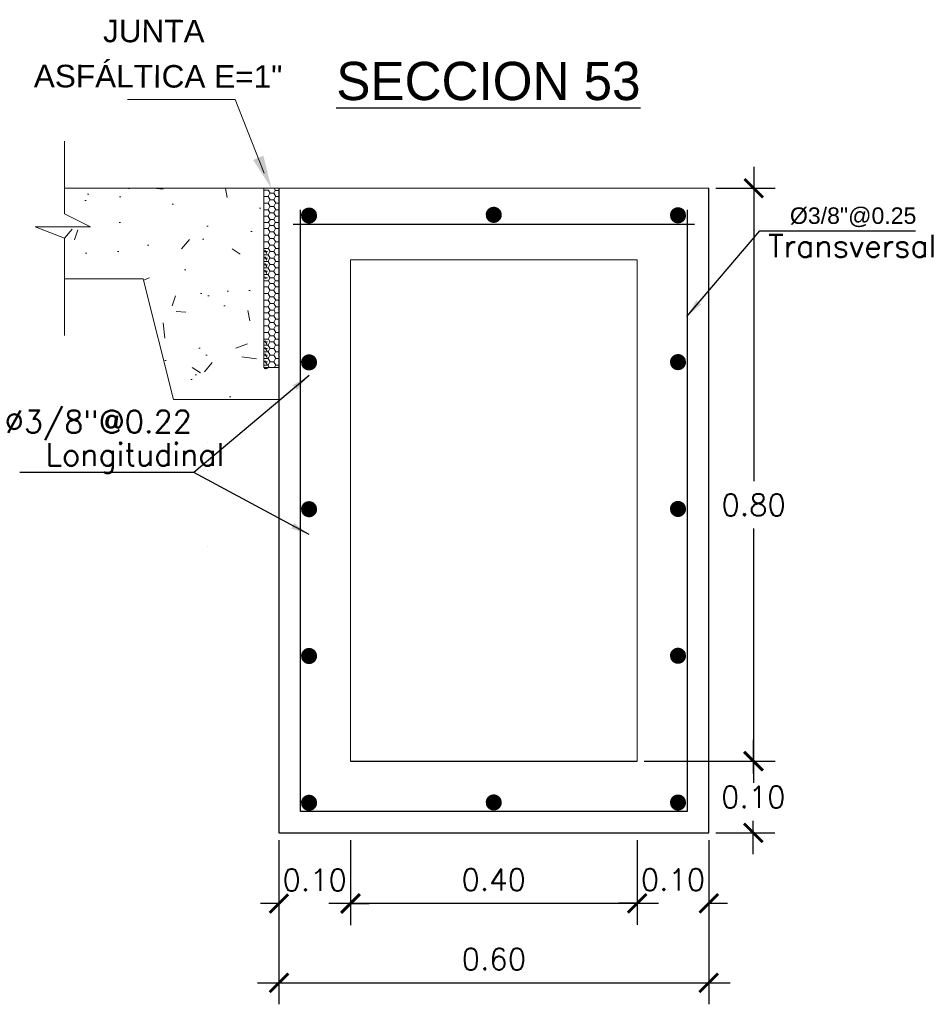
# Model space of a CAD drawing. Header units: millimetres. Extents: x -8931983 to 9630244, y 4 to 18563053.
# Tile 307 of 329: x 349721.03 to 349722.31, y 9282004.28 to 9282005.66. Entities that reach past the tile are written whole.
import ezdxf

# ---------------------------------------------------------------- set-up
doc = ezdxf.new("R2010")
doc.units = ezdxf.units.MM
doc.linetypes.add('ACAD_ISO02W100', pattern=[15, 12, -3])
for name, color, linetype, lineweight in [('0.2', 32, 'ACAD_ISO02W100', 0), ('cotas', 1, 'Continuous', 15), ('linea fina 01', 189, 'Continuous', 0), ('TEXTO', 255, 'Continuous', 5)]:
    doc.layers.add(name, color=color, linetype=linetype, lineweight=lineweight)
doc.layers.add('TEX', color=3, linetype='Continuous')
doc.styles.add('COTAS', font='arial.ttf')
doc.styles.add('MtXpl_Arial_Black', font='txt')
doc.styles.add('ROMANS', font='ROMANS.shx')
doc.styles.add('ROMANS-DIM', font='romans.shx')
doc.styles.add('VANO', font='swissl.ttf', dxfattribs={"height": 0.2})
doc.dimstyles.new('1-25V', dxfattribs={"dimscale": 0.2, "dimtxt": 0.18, "dimasz": 0.13, "dimexe": 0.18, "dimexo": 0.15, "dimgap": 0.1, "dimtad": 0, "dimtih": 1, "dimtoh": 1, "dimzin": 0, "dimdsep": 46, "dimtxsty": 'COTAS', "dimcen": 0.09, "dimadec": 0, "dimazin": 0, "dimtfac": 1, "dimtmove": 2, "dimatfit": 3, "dimfxl": 1, "dimtolj": 1, "dimtzin": 0, "dimarcsym": 0})
doc.dimstyles.new('20_METRIC  ARCHITECTURAL', dxfattribs={"dimscale": 0.2, "dimtxt": 0.03, "dimasz": 0.13, "dimexe": 0.15, "dimexo": 0.05, "dimgap": 0.09, "dimtad": 1, "dimtih": 1, "dimtoh": 1, "dimzin": 0, "dimdsep": 46, "dimtxsty": 'ROMANS-DIM', "dimblk": 'ARCHTICK', "dimcen": 2, "dimdle": 0.15, "dimclrd": 9, "dimclre": 9, "dimadec": 0, "dimazin": 0, "dimtfac": 1, "dimtix": 1, "dimtofl": 0, "dimtmove": 0, "dimatfit": 3, "dimfxl": 1, "dimfrac": 2, "dimtolj": 1, "dimtzin": 0, "dimarcsym": 0})

# ---------------------------------------------------------------- blocks, each defined once
blk = doc.blocks.new('_ArchTick')
at = {"color": 0, "linetype": 'ByBlock', "const_width": 0.15}
blk.add_lwpolyline([(-0.5, -0.5), (0.5, 0.5)], dxfattribs=at)
blk = doc.blocks.new('*D3644')
at = {"color": 9, "lineweight": -2, "transparency": 16777216}
for p, q in [((349721.3939579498, 9282004.510428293), (349721.3939579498, 9282004.281001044)), ((349721.9939579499, 9282004.510428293), (349721.9939579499, 9282004.281001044)), ((349721.3639579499, 9282004.311001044), (349722.0239579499, 9282004.311001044))]:
    blk.add_line(p, q, dxfattribs=at)
at = {"layer": 'Defpoints', "color": 0, "lineweight": 30, "transparency": 16777216}
for p in [(349721.3939579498, 9282004.52042829, 5186.962977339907), (349721.9939579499, 9282004.52042829, 5186.962977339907), (349721.9939579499, 9282004.311001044)]:
    blk.add_point(p, dxfattribs=at)
at = {"color": 9, "lineweight": -2, "transparency": 16777216, "xscale": 0.026, "yscale": 0.026, "zscale": 0.026, "rotation": 180}
blk.add_blockref('_ArchTick', (349721.3939579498, 9282004.311001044), dxfattribs=at)
at = {"color": 9, "lineweight": -2, "transparency": 16777216, "xscale": 0.026, "yscale": 0.026, "zscale": 0.026}
blk.add_blockref('_ArchTick', (349721.9939579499, 9282004.311001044), dxfattribs=at)
at = {"color": 0, "lineweight": 0, "transparency": 16777216, "insert": (349721.6939579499, 9282004.344001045), "char_height": 0.03, "attachment_point": 5, "style": 'ROMANS-DIM'}
blk.add_mtext('\\A1;0.60', dxfattribs=at)
blk = doc.blocks.new('*D3645')
at = {"color": 9, "lineweight": -2, "transparency": 16777216}
for p, q in [((349722.0560144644, 9282004.650428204), (349722.0560144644, 9282004.603428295)), ((349722.00395795, 9282004.620428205), (349722.0860144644, 9282004.620428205)), ((349722.0560144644, 9282004.490428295), (349722.0560144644, 9282004.537428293)), ((349722.00395795, 9282004.520428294), (349722.0860144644, 9282004.520428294))]:
    blk.add_line(p, q, dxfattribs=at)
at = {"layer": 'Defpoints', "color": 0, "lineweight": 30, "transparency": 16777216}
for p in [(349721.99395795, 9282004.620428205), (349721.99395795, 9282004.520428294), (349722.0560144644, 9282004.520428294)]:
    blk.add_point(p, dxfattribs=at)
at = {"color": 9, "lineweight": -2, "transparency": 16777216, "xscale": 0.026, "yscale": 0.026, "zscale": 0.026}
for p, rotation in [((349722.0560144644, 9282004.620428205), 90), ((349722.0560144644, 9282004.520428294), 270)]:
    blk.add_blockref('_ArchTick', p, dxfattribs=dict(at, rotation=rotation))
at = {"color": 0, "lineweight": 0, "transparency": 16777216, "insert": (349722.056014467, 9282004.570428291), "char_height": 0.03, "attachment_point": 5, "style": 'ROMANS-DIM'}
blk.add_mtext('\\A1;0.10', dxfattribs=at)
blk = doc.blocks.new('*D3646')
at = {"color": 9, "lineweight": -2, "transparency": 16777216}
for p, q in [((349721.3939579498, 9282004.510428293), (349721.3939579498, 9282004.391577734)), ((349721.4936783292, 9282004.510428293), (349721.4936783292, 9282004.391577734)), ((349721.3939579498, 9282004.421577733), (349721.3679579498, 9282004.421577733)), ((349721.4936783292, 9282004.421577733), (349721.5196783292, 9282004.421577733))]:
    blk.add_line(p, q, dxfattribs=at)
at = {"layer": 'Defpoints', "color": 0, "lineweight": 30, "transparency": 16777216}
for p in [(349721.3939579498, 9282004.520428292, 5186.962977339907), (349721.4936783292, 9282004.520428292, 5186.962977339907), (349721.4936783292, 9282004.421577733)]:
    blk.add_point(p, dxfattribs=at)
at = {"color": 9, "lineweight": -2, "transparency": 16777216, "xscale": 0.026, "yscale": 0.026, "zscale": 0.026}
blk.add_blockref('_ArchTick', (349721.3939579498, 9282004.421577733), dxfattribs=at)
at = {"color": 9, "lineweight": -2, "transparency": 16777216, "xscale": 0.026, "yscale": 0.026, "zscale": 0.026, "rotation": 180}
blk.add_blockref('_ArchTick', (349721.4936783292, 9282004.421577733), dxfattribs=at)
at = {"color": 0, "lineweight": 0, "transparency": 16777216, "insert": (349721.4438181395, 9282004.454577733), "char_height": 0.03, "attachment_point": 5, "style": 'ROMANS-DIM'}
blk.add_mtext('\\A1;0.10', dxfattribs=at)
blk = doc.blocks.new('*D3647')
at = {"color": 9, "lineweight": -2, "transparency": 16777216}
for p, q in [((349721.4936783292, 9282004.510428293), (349721.4936783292, 9282004.391999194)), ((349721.8939579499, 9282004.510428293), (349721.8939579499, 9282004.391999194)), ((349721.4636783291, 9282004.421999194), (349721.9239579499, 9282004.421999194))]:
    blk.add_line(p, q, dxfattribs=at)
at = {"layer": 'Defpoints', "color": 0, "lineweight": 30, "transparency": 16777216}
for p in [(349721.4936783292, 9282004.52042829, 10373.92595467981), (349721.8939579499, 9282004.52042829, 5186.962977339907), (349721.8939579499, 9282004.421999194)]:
    blk.add_point(p, dxfattribs=at)
at = {"color": 9, "lineweight": -2, "transparency": 16777216, "xscale": 0.026, "yscale": 0.026, "zscale": 0.026, "rotation": 180}
blk.add_blockref('_ArchTick', (349721.4936783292, 9282004.421999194), dxfattribs=at)
at = {"color": 9, "lineweight": -2, "transparency": 16777216, "xscale": 0.026, "yscale": 0.026, "zscale": 0.026}
blk.add_blockref('_ArchTick', (349721.8939579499, 9282004.421999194), dxfattribs=at)
at = {"color": 0, "lineweight": 0, "transparency": 16777216, "insert": (349721.6938181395, 9282004.454999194), "char_height": 0.03, "attachment_point": 5, "style": 'ROMANS-DIM'}
blk.add_mtext('\\A1;0.40', dxfattribs=at)
blk = doc.blocks.new('*D3648')
at = {"color": 9, "lineweight": -2, "transparency": 16777216}
for p, q in [((349721.8939579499, 9282004.510428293), (349721.8939579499, 9282004.391999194)), ((349721.9939579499, 9282004.510428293), (349721.9939579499, 9282004.391999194)), ((349721.8939579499, 9282004.421999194), (349721.8679579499, 9282004.421999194)), ((349721.9939579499, 9282004.421999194), (349722.0199579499, 9282004.421999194))]:
    blk.add_line(p, q, dxfattribs=at)
at = {"layer": 'Defpoints', "color": 0, "lineweight": 30, "transparency": 16777216}
for p in [(349721.8939579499, 9282004.52042829, 5186.962977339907), (349721.9939579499, 9282004.52042829, 5186.962977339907), (349721.9939579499, 9282004.421999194)]:
    blk.add_point(p, dxfattribs=at)
at = {"color": 9, "lineweight": -2, "transparency": 16777216, "xscale": 0.026, "yscale": 0.026, "zscale": 0.026}
blk.add_blockref('_ArchTick', (349721.8939579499, 9282004.421999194), dxfattribs=at)
at = {"color": 9, "lineweight": -2, "transparency": 16777216, "xscale": 0.026, "yscale": 0.026, "zscale": 0.026, "rotation": 180}
blk.add_blockref('_ArchTick', (349721.9939579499, 9282004.421999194), dxfattribs=at)
at = {"color": 0, "lineweight": 0, "transparency": 16777216, "insert": (349721.9439579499, 9282004.454999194), "char_height": 0.03, "attachment_point": 5, "style": 'ROMANS-DIM'}
blk.add_mtext('\\A1;0.10', dxfattribs=at)
blk = doc.blocks.new('TEXTO 1')
at = {"layer": 'linea fina 01', "ltscale": 0.1}
for p, q in [((-0.0508167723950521, 0.1241394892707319), (-0.2010398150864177, 0.1241394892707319)), ((-0.0100357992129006, 0.0209258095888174), (-0.0508167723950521, 0.1241394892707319))]:
    blk.add_line(p, q, dxfattribs=at)
blk.add_solid([(-0.02553807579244, 0.0394717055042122), (0, 0), (-0.0113560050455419, 0.0456207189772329)], dxfattribs=at)
at = {"layer": '0.2', "color": 251, "true_color": 0x636466, "style": 'VANO', "oblique": 359.9999999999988}
for s, p in [('JUNTA', (-0.235123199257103, 0.2039847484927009, -5186.962977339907)), ('ASFÁLTICA E=1"', (-0.331776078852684, 0.1410587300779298, -5186.962977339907))]:
    blk.add_text(s, height=0.0314999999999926, rotation=359.8799999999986, dxfattribs=at).set_placement(p)
blk = doc.blocks.new('junta asfaltica')
at = {"lineweight": 0}
h = blk.add_hatch(dxfattribs=at)
h.set_pattern_fill('AR-CONC', scale=0.01, style=0)
h.set_pattern_definition([(50, (-0.1189008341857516, -0.0700673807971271), (0.1639662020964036, -0.0143451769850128), [0.017145, -0.188595]), (355, (-0.1189008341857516, -0.0700673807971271), (-0.0317190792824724, 0.1719511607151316), [0.013716, -0.150876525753]), (100.4514446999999, (-0.1052370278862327, -0.0712628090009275), (0.1322471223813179, 0.1576059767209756), [0.01457100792, -0.1602812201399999]), (46.1842, (-0.1189008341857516, -0.0243473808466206), (0.2439711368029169, -0.0378380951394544), [0.0257175, -0.2828925]), (96.6355576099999, (-0.0985699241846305, -0.0275005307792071), (0.2136637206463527, 0.2226835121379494), [0.021856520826, -0.240422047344]), (351.18415117, (-0.1189008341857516, -0.0243473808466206), (0.2136637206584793, 0.2226835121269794), [0.020573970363, -0.226313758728]), (21, (-0.0960408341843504, -0.0357773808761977), (0.1364529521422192, -0.0920386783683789), [0.017145, -0.188595]), (326, (-0.0960408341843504, -0.0357773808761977), (0.0556218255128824, 0.1657691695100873), [0.013716, -0.150876]), (71.45144499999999, (-0.0846697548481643, -0.0434472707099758), (0.1920747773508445, 0.0737304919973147), [0.01457100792, -0.16028094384]), (37.5, (-0.1189008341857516, -0.0700673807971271), (0.0027797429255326, 0.0760995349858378), [0, -0.1490472, 0, -0.153162, 0, -0.1514475]), (7.499999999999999, (-0.1189008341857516, -0.0700673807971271), (0.0601376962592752, 0.0901625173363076), [0, -0.0873252, 0, -0.1456182, 0, -0.0577215]), (327.5, (-0.1698786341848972, -0.0700673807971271), (0.1220315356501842, -0.0051558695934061), [0, -0.05715, 0, -0.178308, 0, -0.236601]), (317.5, (-0.1927386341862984, -0.0700673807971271), (0.1333162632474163, 0.0228838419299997), [0, -0.074295, 0, -0.1184148, 0, -0.168021])])
h.paths.add_polyline_path([(-0.0210516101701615, 2.68221356e-08), (-0.2996047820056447, 2.68221356e-08), (-0.2996047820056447, -0.0354425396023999), (-0.2629513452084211, -0.0536842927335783), (-0.3405718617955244, -0.0536842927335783), (-0.2996047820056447, -0.0698087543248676), (-0.2996047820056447, -0.1263088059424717), (-0.1894634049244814, -0.1263088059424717), (-0.1473604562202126, -0.2947206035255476), (-0.0210516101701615, -0.2947206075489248)])
h = blk.add_hatch(dxfattribs=at)
h.set_pattern_fill('HONEY', scale=0.0187124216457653, angle=180, style=0)
h.set_pattern_definition([(360, (-1344.435306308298, 712.0165321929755), (0.0080206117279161, -0.0046307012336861), [0.0053470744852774, -0.0106941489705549]), (240, (-1344.435306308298, 712.0165321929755), (-0.0080206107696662, -0.0046307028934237), [0.0053470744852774, -0.0106941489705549]), (300, (-1344.435306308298, 712.0165321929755), (9.5825e-10, -0.0092614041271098), [-0.0106941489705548, 0.0053470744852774])])
h.paths.add_polyline_path([(-0.0210514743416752, -0.0843195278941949), (-0.0210514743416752, -0.1264220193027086), (-0.0160414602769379, -0.1264220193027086), (-0.0160414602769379, -0.0843195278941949)])
h = blk.add_hatch(dxfattribs=at)
h.set_pattern_fill('HONEY', scale=0.0187124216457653, angle=180, style=0)
h.set_pattern_definition([(360, (-1344.435306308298, 711.8902233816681), (0.0080206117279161, -0.0046307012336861), [0.0053470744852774, -0.0106941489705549]), (240, (-1344.435306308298, 711.8902233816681), (-0.0080206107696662, -0.0046307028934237), [0.0053470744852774, -0.0106941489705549]), (300, (-1344.435306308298, 711.8902233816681), (9.5825e-10, -0.0092614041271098), [-0.0106941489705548, 0.0053470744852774])])
h.paths.add_polyline_path([(-0.0210514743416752, -0.2106283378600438), (-0.0210514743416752, -0.2527308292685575), (-0.0160414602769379, -0.2527308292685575), (-0.0160414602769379, -0.2106283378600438)])
at = {"color": 7, "linetype": 'ByBlock', "lineweight": 0}
for p, q in [((-0.2996047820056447, 0.0657418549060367), (-0.2996047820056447, -0.0354425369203)), ((-0.2996047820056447, -0.0354425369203), (-0.2629513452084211, -0.0536842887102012)), ((-0.2629513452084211, -0.0536842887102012), (-0.3405718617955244, -0.0536842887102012)), ((-0.3405718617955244, -0.0536842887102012), (-0.2996047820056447, -0.0698087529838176)), ((-0.2996047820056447, -0.0698087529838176), (-0.2996047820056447, -0.2053593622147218))]:
    blk.add_line(p, q, dxfattribs=at)
at = {"color": 7, "lineweight": 0}
for p, q in [((-0.2996047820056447, 2.81631856e-08), (-0.0210516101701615, 2.81631856e-08)), ((-0.0210514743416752, 0), (0, 0)), ((-0.0210514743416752, 0), (-0.0210514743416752, -0.25)), ((-0.0066348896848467, 0), (-0.0049328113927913, -0.0029480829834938)), ((-1.357866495e-07, -0.2947206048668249), (-1.357866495e-07, 0)), ((-0.0210515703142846, -0.010682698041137), (-0.0205355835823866, -0.0115764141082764)), ((-0.020682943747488, -0.0112982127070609), (-0.0210515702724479, -0.0119366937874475)), ((-0.0148197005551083, -0.0027724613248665), (-0.0210514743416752, -0.0027724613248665)), ((-0.0203683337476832, -0.0113096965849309), (-0.0150212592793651, -0.0113096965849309)), ((-0.0126623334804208, -0.0066675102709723), (-0.0153358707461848, -0.0112982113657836)), ((-0.0151885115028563, -0.0115764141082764), (-0.0125149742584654, -0.0162071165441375)), ((-0.0148361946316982, -0.0029252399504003), (-0.0125149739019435, -0.0069457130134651)), ((-0.0123477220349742, -0.0066789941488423), (-0.0070006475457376, -0.0066789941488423)), ((-0.0051546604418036, -0.0029252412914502), (-0.0073152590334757, -0.0066675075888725)), ((-0.0046417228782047, -0.0112982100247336), (-0.0073152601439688, -0.0159289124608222)), ((-0.0071679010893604, -0.0069457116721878), (-0.0044943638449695, -0.0115764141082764)), ((-0.0051235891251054, -0.0029047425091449), (2.09184e-11, -0.0029047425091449)), ((-0.0043271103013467, -0.0113096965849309), (-9.55119503e-08, -0.0113096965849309)), ((-0.0210515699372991, -0.0199441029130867), (-0.0205355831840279, -0.0208378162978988)), ((-0.0206829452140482, -0.0205596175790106), (-0.0210515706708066, -0.0211980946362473)), ((-0.0203683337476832, -0.0205710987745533), (-0.0150212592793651, -0.0205710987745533)), ((-0.0126623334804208, -0.0159289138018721), (-0.0153358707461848, -0.0205596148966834)), ((-0.012662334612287, -0.0251903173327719), (-0.0153358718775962, -0.0298210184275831)), ((-0.0151885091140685, -0.0208378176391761), (-0.0125149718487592, -0.0254685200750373)), ((-0.0123477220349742, -0.0159403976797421), (-0.0070006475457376, -0.0159403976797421)), ((-0.0123477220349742, -0.0252017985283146), (-0.0070006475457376, -0.0252017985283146)), ((-0.0046417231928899, -0.0205596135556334), (-0.0073152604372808, -0.0251903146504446)), ((-0.0071678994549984, -0.0162071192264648), (-0.004494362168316, -0.0208378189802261)), ((-0.0071678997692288, -0.0254685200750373), (-0.0044943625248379, -0.0300992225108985)), ((-0.0043271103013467, -0.0205710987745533), (-9.55119503e-08, -0.0205710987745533)), ((-0.0210515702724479, -0.0292055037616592), (-0.0205355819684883, -0.0300992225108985)), ((-0.0206829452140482, -0.0298210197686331), (-0.0210515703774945, -0.0304594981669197)), ((-0.0210515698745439, -0.038466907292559), (-0.0205355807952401, -0.0393606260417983)), ((-0.0206829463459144, -0.0390824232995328), (-0.0210515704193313, -0.0397208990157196)), ((-0.0203683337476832, -0.0298325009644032), (-0.0150212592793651, -0.0298325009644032)), ((-0.0203683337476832, -0.0390939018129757), (-0.0150212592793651, -0.0390939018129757)), ((-0.012662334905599, -0.0344517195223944), (-0.0153358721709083, -0.0390824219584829)), ((-0.0151885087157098, -0.0300992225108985), (-0.0125149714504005, -0.0347299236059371)), ((-0.0151885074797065, -0.0393606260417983), (-0.0125149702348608, -0.0439913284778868)), ((-0.0123477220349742, -0.0344632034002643), (-0.0070006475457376, -0.0344632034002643)), ((-0.0046417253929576, -0.0298210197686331), (-0.0073152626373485, -0.0344517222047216)), ((-0.0046417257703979, -0.0390824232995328), (-0.0073152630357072, -0.043713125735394)), ((-0.007167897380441, -0.034729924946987), (-0.004494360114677, -0.0393606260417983)), ((-0.0043271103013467, -0.0298325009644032), (-9.55537871e-08, -0.0298325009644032)), ((-0.0043271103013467, -0.0390939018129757), (-9.55537871e-08, -0.0390939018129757)), ((-0.0149139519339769, -0.0477837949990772), (-0.0206632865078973, -0.0477837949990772)), ((-0.0126623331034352, -0.0517069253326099), (-0.0153358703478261, -0.0563376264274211)), ((-0.0125149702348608, -0.0439913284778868), (-0.014899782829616, -0.0475884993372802)), ((-0.0148361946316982, -0.0479646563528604), (-0.0125149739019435, -0.0519851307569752)), ((-0.0123477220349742, -0.0437246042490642), (-0.0070006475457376, -0.0437246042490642)), ((-0.0123477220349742, -0.0517184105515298), (-0.0070006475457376, -0.0517184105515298)), ((-0.0051546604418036, -0.0479646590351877), (-0.0073152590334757, -0.0517069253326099)), ((-0.0071679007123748, -0.0519851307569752), (-0.0044943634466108, -0.0566158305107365)), ((-0.0069412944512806, -0.0439446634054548), (-0.0051814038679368, -0.0474320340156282)), ((-0.0052986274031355, -0.0476877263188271), (2.09184e-11, -0.0476877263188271)), ((-0.0210515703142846, -0.0557221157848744), (-0.0205355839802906, -0.0566158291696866)), ((-0.020682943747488, -0.056337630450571), (-0.0210515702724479, -0.056976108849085)), ((-0.0210515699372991, -0.0649835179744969), (-0.0205355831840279, -0.0658772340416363)), ((-0.0206829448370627, -0.0655990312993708), (-0.0210515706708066, -0.0662375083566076)), ((-0.0203683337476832, -0.056349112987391), (-0.0150212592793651, -0.056349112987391)), ((-0.0203683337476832, -0.0656105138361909), (-0.0150212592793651, -0.0656105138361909)), ((-0.0126623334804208, -0.0609683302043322), (-0.0153358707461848, -0.0655990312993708)), ((-0.0151885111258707, -0.0566158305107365), (-0.0125149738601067, -0.061246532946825)), ((-0.015188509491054, -0.0658772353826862), (-0.0125149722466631, -0.0705079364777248)), ((-0.0123477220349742, -0.0609798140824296), (-0.0070006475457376, -0.0609798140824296)), ((-0.0046417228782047, -0.0563376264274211), (-0.0073152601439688, -0.0609683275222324)), ((-0.0046417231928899, -0.0655990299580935), (-0.0073152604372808, -0.0702297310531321)), ((-0.0071678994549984, -0.061246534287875), (-0.004494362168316, -0.0658772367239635)), ((-0.0043271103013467, -0.056349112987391), (-9.55119503e-08, -0.056349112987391)), ((-0.0043271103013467, -0.0656105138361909), (-9.55119503e-08, -0.0656105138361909)), ((-0.0210515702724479, -0.0742449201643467), (-0.0205355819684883, -0.075138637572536)), ((-0.0206829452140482, -0.0748604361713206), (-0.0210515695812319, -0.0754989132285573)), ((-0.0203683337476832, -0.0748719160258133), (-0.0150212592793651, -0.0748719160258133)), ((-0.012662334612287, -0.0702297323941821), (-0.0153358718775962, -0.0748604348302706)), ((-0.012662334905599, -0.0794911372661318), (-0.0153358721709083, -0.0841218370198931)), ((-0.0151885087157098, -0.075138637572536), (-0.0125149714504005, -0.0797693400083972)), ((-0.0123477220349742, -0.0702412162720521), (-0.0070006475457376, -0.0702412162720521)), ((-0.0123477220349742, -0.0795026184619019), (-0.0070006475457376, -0.0795026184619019)), ((-0.0046417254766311, -0.0748604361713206), (-0.0073152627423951, -0.0794911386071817)), ((-0.0071678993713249, -0.0705079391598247), (-0.0044943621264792, -0.075138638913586)), ((-0.0071678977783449, -0.0797693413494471), (-0.0046064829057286, -0.0842058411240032)), ((-0.0043271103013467, -0.0748719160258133), (-9.55537871e-08, -0.0748719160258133)), ((-0.0210515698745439, -0.0835063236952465), (-0.0206477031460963, -0.0842058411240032)), ((-0.0210515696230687, -0.0920769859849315), (-0.0205355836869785, -0.092970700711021)), ((-0.0206829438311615, -0.0926924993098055), (-0.0210515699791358, -0.0933309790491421)), ((-0.0206829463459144, -0.084121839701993), (-0.0207314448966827, -0.0842058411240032)), ((-0.0203683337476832, -0.0841333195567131), (-0.0150212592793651, -0.0841333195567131)), ((-0.0203683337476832, -0.0927039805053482), (-0.0150212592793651, -0.0927039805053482)), ((-0.0126623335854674, -0.088061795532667), (-0.0153358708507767, -0.0926924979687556)), ((-0.015188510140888, -0.092970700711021), (-0.0125149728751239, -0.0976014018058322)), ((-0.0148361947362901, -0.0843195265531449), (-0.0125149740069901, -0.0883399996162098)), ((-0.0123477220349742, -0.088073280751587), (-0.0070006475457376, -0.088073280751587)), ((-0.0051546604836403, -0.0843195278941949), (-0.0073152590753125, -0.0880617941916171)), ((-0.0046417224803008, -0.0926924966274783), (-0.0073152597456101, -0.0973231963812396)), ((-0.0071679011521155, -0.0883399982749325), (-0.0044943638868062, -0.0929706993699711)), ((-0.0043271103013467, -0.0841333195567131), (-9.55537871e-08, -0.0841333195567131)), ((-0.0043271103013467, -0.0927039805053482), (-9.55119503e-08, -0.0927039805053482)), ((-0.0210515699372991, -0.1013383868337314), (-0.0205355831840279, -0.1022321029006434)), ((-0.0206829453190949, -0.101953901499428), (-0.0210515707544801, -0.1025923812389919)), ((-0.0203683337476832, -0.101965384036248), (-0.0150212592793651, -0.101965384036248)), ((-0.0126623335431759, -0.0973232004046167), (-0.0153358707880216, -0.101953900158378)), ((-0.0126623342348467, -0.1065846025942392), (-0.0153358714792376, -0.1112153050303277)), ((-0.015188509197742, -0.1022321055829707), (-0.0125149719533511, -0.1068628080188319)), ((-0.0123477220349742, -0.0973346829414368), (-0.0070006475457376, -0.0973346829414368)), ((-0.0123477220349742, -0.1065960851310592), (-0.0070006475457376, -0.1065960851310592)), ((-0.0046417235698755, -0.1019538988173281), (-0.0073152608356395, -0.1065846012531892)), ((-0.0071678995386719, -0.0976014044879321), (-0.0044943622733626, -0.1022321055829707)), ((-0.0071678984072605, -0.1068628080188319), (-0.0044943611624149, -0.1114935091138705)), ((-0.0043271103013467, -0.101965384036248), (-9.55119503e-08, -0.101965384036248)), ((-0.0210515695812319, -0.1105997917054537), (-0.0205355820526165, -0.1114935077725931)), ((-0.0206829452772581, -0.1112153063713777), (-0.0210515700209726, -0.1118537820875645)), ((-0.0210515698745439, -0.1198611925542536), (-0.0205355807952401, -0.1207549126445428)), ((-0.0206829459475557, -0.1204767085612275), (-0.0210515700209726, -0.121115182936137)), ((-0.0203683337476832, -0.1112267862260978), (-0.0150212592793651, -0.1112267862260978)), ((-0.0203683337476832, -0.1204881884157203), (-0.0150212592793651, -0.1204881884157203)), ((-0.0126623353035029, -0.115846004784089), (-0.015335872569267, -0.1204767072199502)), ((-0.0151885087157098, -0.1114935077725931), (-0.0125149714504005, -0.1161242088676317)), ((-0.0151885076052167, -0.1207549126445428), (-0.0125149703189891, -0.1253856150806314)), ((-0.0123477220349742, -0.115857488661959), (-0.0070006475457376, -0.115857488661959)), ((-0.0046417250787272, -0.1112153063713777), (-0.0073152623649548, -0.115846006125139)), ((-0.0046417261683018, -0.1204767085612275), (-0.0073152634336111, -0.1251074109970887)), ((-0.0071678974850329, -0.1161242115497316), (-0.0044943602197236, -0.1207549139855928)), ((-0.0043271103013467, -0.1112267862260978), (-9.55537871e-08, -0.1112267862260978)), ((-0.0043271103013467, -0.1204881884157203), (-9.55537871e-08, -0.1204881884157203)), ((-0.1894634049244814, -0.1263088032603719), (-0.2996047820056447, -0.1263088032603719)), ((-0.1473604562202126, -0.2947206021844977), (-0.1894634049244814, -0.1263088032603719)), ((-0.0210515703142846, -0.1369915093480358), (-0.0205355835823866, -0.1378852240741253)), ((-0.0148197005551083, -0.1290812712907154), (-0.0210514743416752, -0.1290812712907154)), ((-0.0126623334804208, -0.1329763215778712), (-0.0153358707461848, -0.1376070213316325)), ((-0.0148361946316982, -0.1292340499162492), (-0.0125149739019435, -0.133254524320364)), ((-0.0129228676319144, -0.1255586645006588), (-0.0148348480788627, -0.1288070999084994)), ((-0.0123477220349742, -0.1251188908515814), (-0.0070006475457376, -0.1251188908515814)), ((-0.0123477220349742, -0.1329878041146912), (-0.0070006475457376, -0.1329878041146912)), ((-0.0073218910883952, -0.1251188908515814), (-0.0049328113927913, -0.1292568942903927)), ((-0.0051546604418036, -0.1292340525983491), (-0.0073152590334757, -0.1329763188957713)), ((-0.0071679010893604, -0.1332545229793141), (-0.0044943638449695, -0.1378852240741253)), ((-0.0051235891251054, -0.1292135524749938), (2.09184e-11, -0.1292135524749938)), ((-0.020682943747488, -0.1376070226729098), (-0.0210515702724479, -0.1382455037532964)), ((-0.0210515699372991, -0.1462529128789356), (-0.0205355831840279, -0.1471466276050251)), ((-0.0206829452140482, -0.1468684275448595), (-0.0210515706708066, -0.1475069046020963)), ((-0.0203683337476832, -0.1376185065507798), (-0.0150212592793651, -0.1376185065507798)), ((-0.0203683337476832, -0.1468799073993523), (-0.0150212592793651, -0.1468799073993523)), ((-0.0126623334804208, -0.142237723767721), (-0.0153358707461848, -0.1468684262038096)), ((-0.0151885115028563, -0.1378852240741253), (-0.0125149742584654, -0.1425159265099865)), ((-0.0151885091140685, -0.147146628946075), (-0.0125149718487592, -0.1517773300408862)), ((-0.0123477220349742, -0.1422492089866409), (-0.0070006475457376, -0.1422492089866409)), ((-0.0046417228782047, -0.1376070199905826), (-0.0073152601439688, -0.1422377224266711)), ((-0.0046417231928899, -0.1468684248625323), (-0.0073152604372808, -0.1514991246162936)), ((-0.0071678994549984, -0.1425159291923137), (-0.004494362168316, -0.1471466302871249)), ((-0.0043271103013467, -0.1376185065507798), (-9.55119503e-08, -0.1376185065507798)), ((-0.0043271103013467, -0.1468799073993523), (-9.55119503e-08, -0.1468799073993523)), ((-0.0210515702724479, -0.1555143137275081), (-0.0205355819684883, -0.1564080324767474)), ((-0.0206829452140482, -0.156129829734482), (-0.0210515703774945, -0.156768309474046)), ((-0.0210515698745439, -0.1647757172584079), (-0.0205355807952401, -0.1656694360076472)), ((-0.0203683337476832, -0.1561413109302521), (-0.0150212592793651, -0.1561413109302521)), ((-0.012662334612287, -0.1514991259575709), (-0.0153358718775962, -0.156129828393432)), ((-0.012662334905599, -0.1607605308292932), (-0.0153358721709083, -0.1653912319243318)), ((-0.0151885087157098, -0.1564080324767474), (-0.0125149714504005, -0.1610387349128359)), ((-0.0123477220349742, -0.1515106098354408), (-0.0070006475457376, -0.1515106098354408)), ((-0.0123477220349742, -0.1607720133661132), (-0.0070006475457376, -0.1607720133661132)), ((-0.0046417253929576, -0.156129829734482), (-0.0073152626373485, -0.1607605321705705)), ((-0.0071678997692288, -0.1517773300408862), (-0.0044943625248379, -0.1564080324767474)), ((-0.007167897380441, -0.1610387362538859), (-0.004494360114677, -0.1656694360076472)), ((-0.0043271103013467, -0.1561413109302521), (-9.55537871e-08, -0.1561413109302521)), ((-0.0206829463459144, -0.1653912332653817), (-0.0210515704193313, -0.1660297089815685)), ((-0.0149139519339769, -0.1740926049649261), (-0.0206632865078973, -0.1740926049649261)), ((-0.0203683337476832, -0.1654027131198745), (-0.0150212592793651, -0.1654027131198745)), ((-0.0126623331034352, -0.1780157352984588), (-0.0153358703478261, -0.18264643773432)), ((-0.0151885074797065, -0.1656694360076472), (-0.0125149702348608, -0.1703001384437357)), ((-0.0125149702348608, -0.1703001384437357), (-0.014899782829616, -0.1738973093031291)), ((-0.0148361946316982, -0.1742734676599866), (-0.0125149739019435, -0.1782939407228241)), ((-0.0123477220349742, -0.1700334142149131), (-0.0070006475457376, -0.1700334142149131)), ((-0.0123477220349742, -0.1780272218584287), (-0.0070006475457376, -0.1780272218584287)), ((-0.0046417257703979, -0.1653912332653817), (-0.0073152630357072, -0.1700219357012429)), ((-0.0051546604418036, -0.1742734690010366), (-0.0073152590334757, -0.1780157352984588)), ((-0.0071679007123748, -0.1782939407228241), (-0.0044943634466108, -0.1829246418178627)), ((-0.0069412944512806, -0.1702534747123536), (-0.0051814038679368, -0.1737408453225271)), ((-0.0052986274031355, -0.173996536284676), (2.09184e-11, -0.173996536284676)), ((-0.0043271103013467, -0.1654027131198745), (-9.55537871e-08, -0.1654027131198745)), ((-0.0210515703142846, -0.1820309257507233), (-0.0205355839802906, -0.1829246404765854)), ((-0.020682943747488, -0.1826464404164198), (-0.0210515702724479, -0.1832849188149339)), ((-0.0210515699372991, -0.1912923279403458), (-0.0205355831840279, -0.1921860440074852)), ((-0.0206829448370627, -0.1919078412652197), (-0.0210515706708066, -0.1925463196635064)), ((-0.0203683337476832, -0.1826579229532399), (-0.0150212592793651, -0.1826579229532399)), ((-0.0203683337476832, -0.1919193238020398), (-0.0150212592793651, -0.1919193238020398)), ((-0.0126623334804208, -0.1872771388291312), (-0.0153358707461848, -0.1919078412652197)), ((-0.0151885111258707, -0.1829246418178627), (-0.0125149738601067, -0.1875553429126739)), ((-0.015188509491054, -0.1921860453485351), (-0.0125149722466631, -0.1968167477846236)), ((-0.0123477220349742, -0.1872886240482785), (-0.0070006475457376, -0.1872886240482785)), ((-0.0046417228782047, -0.18264643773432), (-0.0073152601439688, -0.1872771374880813)), ((-0.0046417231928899, -0.1919078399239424), (-0.0073152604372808, -0.196538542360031)), ((-0.0071678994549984, -0.1875553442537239), (-0.004494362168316, -0.1921860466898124)), ((-0.0043271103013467, -0.1826579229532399), (-9.55119503e-08, -0.1826579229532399)), ((-0.0043271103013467, -0.1919193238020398), (-9.55119503e-08, -0.1919193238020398)), ((-0.0210515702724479, -0.2005537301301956), (-0.0205355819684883, -0.2014474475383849)), ((-0.0206829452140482, -0.2011692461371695), (-0.0210515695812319, -0.2018077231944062)), ((-0.0203683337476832, -0.2011807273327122), (-0.0150212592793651, -0.2011807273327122)), ((-0.012662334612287, -0.1965385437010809), (-0.0153358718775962, -0.2011692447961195)), ((-0.012662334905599, -0.2057999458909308), (-0.0153358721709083, -0.2104306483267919)), ((-0.0151885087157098, -0.2014474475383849), (-0.0125149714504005, -0.2060781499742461)), ((-0.0123477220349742, -0.196550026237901), (-0.0070006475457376, -0.196550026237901)), ((-0.0123477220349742, -0.2058114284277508), (-0.0070006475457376, -0.2058114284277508)), ((-0.0046417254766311, -0.2011692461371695), (-0.0073152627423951, -0.2057999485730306)), ((-0.0071678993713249, -0.1968167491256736), (-0.0044943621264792, -0.2014474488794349)), ((-0.0071678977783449, -0.206078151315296), (-0.0046064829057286, -0.2105146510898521)), ((-0.0043271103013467, -0.2011807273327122), (-9.55537871e-08, -0.2011807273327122)), ((-0.0210515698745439, -0.2098151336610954), (-0.0206477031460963, -0.2105146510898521)), ((-0.0210515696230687, -0.2183857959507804), (-0.0205355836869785, -0.2192795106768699)), ((-0.0206829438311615, -0.2190013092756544), (-0.0210515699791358, -0.219639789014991)), ((-0.0206829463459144, -0.2104306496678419), (-0.0207314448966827, -0.2105146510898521)), ((-0.0203683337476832, -0.210442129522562), (-0.0150212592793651, -0.210442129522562)), ((-0.0203683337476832, -0.2190127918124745), (-0.0150212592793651, -0.2190127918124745)), ((-0.0126623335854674, -0.2143706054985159), (-0.0153358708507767, -0.2190013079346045)), ((-0.015188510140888, -0.2192795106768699), (-0.0125149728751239, -0.2239102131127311)), ((-0.0148361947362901, -0.2106283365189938), (-0.0125149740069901, -0.2146488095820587)), ((-0.0123477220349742, -0.2143820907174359), (-0.0070006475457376, -0.2143820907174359)), ((-0.0051546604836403, -0.2106283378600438), (-0.0073152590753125, -0.214370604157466)), ((-0.0046417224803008, -0.2190013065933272), (-0.0073152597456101, -0.2236320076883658)), ((-0.0071679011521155, -0.2146488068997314), (-0.0044943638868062, -0.21927950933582)), ((-0.0043271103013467, -0.210442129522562), (-9.55537871e-08, -0.210442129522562)), ((-0.0043271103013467, -0.2190127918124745), (-9.55119503e-08, -0.2190127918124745)), ((-0.0210515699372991, -0.2276471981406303), (-0.0205355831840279, -0.2285409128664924)), ((-0.0206829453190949, -0.2282627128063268), (-0.0210515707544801, -0.2289011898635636)), ((-0.0203683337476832, -0.2282741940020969), (-0.0150212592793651, -0.2282741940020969)), ((-0.0126623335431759, -0.2236320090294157), (-0.0153358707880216, -0.2282627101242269)), ((-0.0126623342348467, -0.2328934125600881), (-0.0153358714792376, -0.2375241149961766)), ((-0.015188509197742, -0.2285409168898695), (-0.0125149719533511, -0.2331716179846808)), ((-0.0123477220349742, -0.2236434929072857), (-0.0070006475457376, -0.2236434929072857)), ((-0.0123477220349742, -0.2329048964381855), (-0.0070006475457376, -0.2329048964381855)), ((-0.0046417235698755, -0.228262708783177), (-0.0073152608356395, -0.2328934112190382)), ((-0.0071678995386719, -0.223910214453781), (-0.0044943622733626, -0.2285409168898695)), ((-0.0071678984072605, -0.2331716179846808), (-0.0044943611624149, -0.2378023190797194)), ((-0.0043271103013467, -0.2282741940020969), (-9.55119503e-08, -0.2282741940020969)), ((-0.0210515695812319, -0.2369086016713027), (-0.0205355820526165, -0.2378023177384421)), ((-0.0206829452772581, -0.2375241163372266), (-0.0210515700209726, -0.2381625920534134)), ((-0.0210515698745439, -0.2461700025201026), (-0.0205355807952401, -0.2470637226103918)), ((-0.0206829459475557, -0.2467855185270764), (-0.0210515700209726, -0.2474239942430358)), ((-0.0203683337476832, -0.2375355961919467), (-0.0150212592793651, -0.2375355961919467)), ((-0.0203683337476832, -0.2467969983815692), (-0.0150212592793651, -0.2467969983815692)), ((-0.0126623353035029, -0.2421548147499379), (-0.015335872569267, -0.2467855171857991)), ((-0.0151885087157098, -0.2378023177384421), (-0.0125149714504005, -0.2424330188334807)), ((-0.0151885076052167, -0.2470637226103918), (-0.0134932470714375, -0.25)), ((-0.0123477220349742, -0.2421662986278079), (-0.0070006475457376, -0.2421662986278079)), ((-0.0046417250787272, -0.2375241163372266), (-0.0073152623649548, -0.2421548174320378)), ((-0.0071678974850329, -0.2424330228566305), (-0.0044943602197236, -0.2470637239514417)), ((-0.0046417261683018, -0.2467855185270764), (-0.0064976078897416, -0.25)), ((-0.0043271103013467, -0.2375355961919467), (-9.55537871e-08, -0.2375355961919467)), ((-0.0043271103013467, -0.2467969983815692), (-9.55537871e-08, -0.2467969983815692)), ((-0.0210514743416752, -0.25), (-1.357866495e-07, -0.25)), ((-1.357866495e-07, -0.2947206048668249), (-0.1473604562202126, -0.2947206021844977))]:
    blk.add_line(p, q, dxfattribs=at)
blk.add_blockref('TEXTO 1', (-0.0105257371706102, 0), dxfattribs=at)
blk = doc.blocks.new('*U3641')
at = {"color": 5, "const_width": 0.01125}
blk.add_lwpolyline([(-0.0056249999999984, 0, 1), (0.0056249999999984, 0, 1)], format="xyb", close=True, dxfattribs=at)
blk = doc.blocks.new('*U3640')
at = {"layer": 'cotas', "color": 0, "linetype": 'ByBlock', "lineweight": -2}
blk.add_blockref('*U3641', (0, 0), dxfattribs=at)
at = {"layer": 'cotas', "color": 0, "linetype": 'ByBlock', "lineweight": -2, "transparency": 16777216}
for p in [(0.205, 0), (0.41, 0), (0.6150000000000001, 0), (0.82, 0)]:
    blk.add_blockref('*U3641', p, dxfattribs=at)
blk = doc.blocks.new('*U3639')
at = {"color": 5, "const_width": 0.01125}
blk.add_lwpolyline([(-0.0056249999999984, 0, 1), (0.0056249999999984, 0, 1)], format="xyb", close=True, dxfattribs=at)
blk = doc.blocks.new('*U3642')
at = {"layer": 'cotas', "color": 0, "linetype": 'ByBlock', "lineweight": -2}
blk.add_blockref('*U3639', (0, 0), dxfattribs=at)
blk = doc.blocks.new('*U3636')
at = {"color": 5, "const_width": 0.01125}
blk.add_lwpolyline([(-0.0056249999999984, 0, 1), (0.0056249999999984, 0, 1)], format="xyb", close=True, dxfattribs=at)
blk = doc.blocks.new('*U3643')
at = {"layer": 'cotas', "color": 0, "linetype": 'ByBlock', "lineweight": -2}
blk.add_blockref('*U3636', (0, 0), dxfattribs=at)
at = {"layer": 'cotas', "color": 0, "linetype": 'ByBlock', "lineweight": -2, "transparency": 16777216}
for p in [(0.205, 0), (0.41, 0), (0.6150000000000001, 0), (0.82, 0)]:
    blk.add_blockref('*U3636', p, dxfattribs=at)
blk = doc.blocks.new('*D3649')
at = {"color": 9, "lineweight": -2, "transparency": 16777216}
for p, q in [((349722.0566550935, 9282005.450428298), (349722.0566550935, 9282005.011288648)), ((349722.0039576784, 9282005.420428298), (349722.0866550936, 9282005.420428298)), ((349722.0566550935, 9282004.590428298), (349722.0566550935, 9282004.945288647)), ((349721.9039576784, 9282004.620428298), (349722.0866550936, 9282004.620428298))]:
    blk.add_line(p, q, dxfattribs=at)
at = {"layer": 'Defpoints', "color": 0, "lineweight": 30, "transparency": 16777216}
for p in [(349721.9939576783, 9282005.420428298), (349721.8939576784, 9282004.620428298), (349722.0566550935, 9282004.620428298)]:
    blk.add_point(p, dxfattribs=at)
at = {"color": 9, "lineweight": -2, "transparency": 16777216, "xscale": 0.026, "yscale": 0.026, "zscale": 0.026}
for p, rotation in [((349722.0566550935, 9282005.420428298), 90), ((349722.0566550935, 9282004.620428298), 270)]:
    blk.add_blockref('_ArchTick', p, dxfattribs=dict(at, rotation=rotation))
at = {"color": 0, "lineweight": 0, "transparency": 16777216, "insert": (349722.0566550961, 9282004.978288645), "char_height": 0.03, "width": 0.0914285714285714, "attachment_point": 5, "style": 'ROMANS-DIM'}
blk.add_mtext('\\A1;0.80', dxfattribs=at)
blk = doc.blocks.new('*U3637')
at = {"color": 5, "const_width": 0.01125}
blk.add_lwpolyline([(-0.0056249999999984, 0, 1), (0.0056249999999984, 0, 1)], format="xyb", close=True, dxfattribs=at)
blk = doc.blocks.new('*U3638')
at = {"layer": 'cotas', "color": 0, "linetype": 'ByBlock', "lineweight": -2}
blk.add_blockref('*U3637', (0, 0), dxfattribs=at)

msp = doc.modelspace()

# ---------------------------------------------------------------- linework, layer by layer
at = {"color": 84, "lineweight": 0}
for p, q in [((349721.3939576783, 9282005.420428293, 5186.962977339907), (349721.9939578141, 9282005.420428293, 5186.962977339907)), ((349721.4939576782, 9282005.320428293, 5186.962977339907), (349721.8939576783, 9282005.320428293, 5186.962977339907)), ((349721.4939576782, 9282005.320428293, 5186.962977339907), (349721.4939576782, 9282004.620428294, 5186.962977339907)), ((349721.8939576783, 9282004.620428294, 5186.962977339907), (349721.8939576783, 9282005.320428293, 5186.962977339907))]:
    msp.add_line(p, q, dxfattribs=at)
at = {"color": 84, "lineweight": 30}
for p, q in [((349721.3939576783, 9282005.420428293, 5186.962977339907), (349721.3939576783, 9282004.520428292, 5186.962977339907)), ((349721.9939576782, 9282004.520428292, 5186.962977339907), (349721.9939576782, 9282005.420428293, 5186.962977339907)), ((349721.4939576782, 9282004.620428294, 5186.962977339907), (349721.8939576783, 9282004.620428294, 5186.962977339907)), ((349721.3939576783, 9282004.520428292, 5186.962977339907), (349721.9939576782, 9282004.520428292, 5186.962977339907))]:
    msp.add_line(p, q, dxfattribs=at)
at = {"color": 5, "lineweight": 0}
msp.add_line((349721.3939576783, 9282005.370428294, 5186.962977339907), (349721.393957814, 9282005.370428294, 5186.962977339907), dxfattribs=at)
at = {"color": 6, "lineweight": 30}
msp.add_line((349721.4139579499, 9282005.370428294, 5186.962977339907), (349721.9739576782, 9282005.370428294, 5186.962977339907), dxfattribs=at)
at = {"lineweight": 0}
for p, q in [((349721.2939579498, 9282005.064905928, 5186.962977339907), (349721.2939580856, 9282005.064905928, 5186.962977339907)), ((349721.2939580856, 9282005.025707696, 5186.962977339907), (349721.2939579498, 9282005.025707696, 5186.962977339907))]:
    msp.add_line(p, q, dxfattribs=at)
at = {"color": 172, "lineweight": 0}
msp.add_line((349721.2939579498, 9282004.920428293, 5186.962977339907), (349721.2939579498, 9282004.920428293, 5186.962977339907), dxfattribs=at)
msp.add_line((349721.2939579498, 9282004.920428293, 5186.962977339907), (349721.2939579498, 9282004.920428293, 5186.962977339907), dxfattribs=at)
at = {"color": 6, "lineweight": 30, "elevation": 5186.962977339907}
msp.add_lwpolyline([(349721.9639579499, 9282005.390428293), (349721.9639579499, 9282004.550428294), (349721.4239579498, 9282004.550428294), (349721.4239579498, 9282005.390428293)], dxfattribs=at)

# ---------------------------------------------------------------- block references
at = {"color": 84, "lineweight": 0}
msp.add_blockref('junta asfaltica', (349721.3939579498, 9282005.420428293, 5186.962977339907), dxfattribs=at)
at = {"layer": 'cotas'}
for name, p, rotation in [('*U3640', (349721.4359298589, 9282004.562354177, 5186.962977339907), 89.99999999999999), ('*U3638', (349721.6937588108, 9282005.383371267, 5186.962977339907), 270), ('*U3643', (349721.951000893, 9282004.562716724, 5186.962977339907), 89.99999999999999), ('*U3642', (349721.6937588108, 9282004.562864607, 5186.962977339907), 270)]:
    msp.add_blockref(name, p, dxfattribs=dict(at, rotation=rotation))

# ---------------------------------------------------------------- texts
at = {"layer": 'cotas', "insert": (349722.2837716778, 9282005.379960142, 5186.962977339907), "char_height": 0.02304, "attachment_point": 6, "style": 'COTAS'}
msp.add_mtext('Ø3/8"@0.25', dxfattribs=at)
at = {"layer": 'TEX', "color": 7, "linetype": 'Continuous', "lineweight": 5, "char_height": 0.0313, "style": 'ROMANS'}
for s, insert, attachment_point in [('Transversal', (349722.077010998, 9282005.355521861, 5186.962977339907), 1), ('Ø3/8"@0.22', (349721.2725500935, 9282005.089449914, 5186.962977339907), 6), ('Longitudinal', (349721.0682004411, 9282005.064329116, 5186.962977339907), 1)]:
    msp.add_mtext(s, dxfattribs=dict(at, insert=insert, attachment_point=attachment_point))
at = {"layer": 'TEXTO', "color": 18, "lineweight": -3, "true_color": 0x000000, "style": 'MtXpl_Arial_Black'}
msp.add_text('%%USECCION 53', height=0.0534103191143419, dxfattribs=at).set_placement((349721.4739885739, 9282005.543608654))

# ---------------------------------------------------------------- dimensions: what is measured, and where the dimension line sits
at = {"lineweight": 0}
for base, p1, p2, picture, middle in [((349722.0566550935, 9282004.620428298, 5186.962977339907), (349721.9939576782, 9282005.420428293, 5186.962977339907), (349721.8939576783, 9282004.620428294, 5186.962977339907), '*D3649', (349722.0566550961, 9282004.978288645, 5186.962977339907)), ((349722.0560144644, 9282004.520428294, 5186.962977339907), (349721.9939579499, 9282004.6204282, 5186.962977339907), (349721.9939579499, 9282004.52042829, 5186.962977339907), '*D3645', (349722.056014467, 9282004.570428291, 5186.962977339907))]:
    dim = msp.add_linear_dim(base=base, p1=p1, p2=p2, angle=90, dimstyle='20_METRIC  ARCHITECTURAL', override={"dimtxt": 0.15}, dxfattribs=at)
    dim.commit()
    dim.dimension.update_dxf_attribs({"geometry": picture, "text_midpoint": middle, "dimtype": 160})
for base, p1, p2, picture, middle in [((349721.9939579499, 9282004.311001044), (349721.3939579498, 9282004.52042829, 5186.962977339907), (349721.9939579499, 9282004.52042829, 5186.962977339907), '*D3644', (349721.6939579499, 9282004.311001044)), ((349721.8939579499, 9282004.421999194), (349721.4936783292, 9282004.52042829, 10373.92595467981), (349721.8939579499, 9282004.52042829, 5186.962977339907), '*D3647', (349721.6938181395, 9282004.421999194))]:
    dim = msp.add_linear_dim(base=base, p1=p1, p2=p2, dimstyle='20_METRIC  ARCHITECTURAL', override={"dimtxt": 0.15}, dxfattribs=at)
    dim.commit()
    dim.dimension.update_dxf_attribs({"geometry": picture, "text_midpoint": middle, "dimtype": 160})
for base, p1, p2, picture, middle in [((349721.4936783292, 9282004.421577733), (349721.3939579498, 9282004.520428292, 5186.962977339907), (349721.4936783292, 9282004.520428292, 5186.962977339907), '*D3646', (349721.4438181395, 9282004.454577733)), ((349721.9939579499, 9282004.421999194), (349721.8939579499, 9282004.52042829, 5186.962977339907), (349721.9939579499, 9282004.52042829, 5186.962977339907), '*D3648', (349721.9439579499, 9282004.454999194))]:
    dim = msp.add_linear_dim(base=base, p1=p1, p2=p2, dimstyle='20_METRIC  ARCHITECTURAL', override={"dimtxt": 0.15}, dxfattribs=at)
    dim.commit()
    dim.dimension.update_dxf_attribs({"geometry": picture, "text_midpoint": middle})

# ---------------------------------------------------------------- leaders
at = {"layer": 'cotas'}
msp.add_leader([(349721.9631330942, 9282005.241358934, 5186.962977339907), (349722.0651482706, 9282005.360963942, 5186.962977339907), (349722.282489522, 9282005.360963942, 5186.962977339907)], dimstyle='1-25V', override={"dimgap": 0.1, "dimtad": 0}, dxfattribs=at)
for points in [[(349721.4359298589, 9282005.158908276, 5186.962977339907), (349721.2750569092, 9282005.023827, 5186.962977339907), (349721.0319681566, 9282005.023827, 5186.962977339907)], [(349721.4359298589, 9282004.936908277, 5186.962977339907), (349721.2750569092, 9282005.023827, 5186.962977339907)]]:
    msp.add_leader(points, dimstyle='1-25V', dxfattribs=at)

doc.saveas('drawing.dxf')
